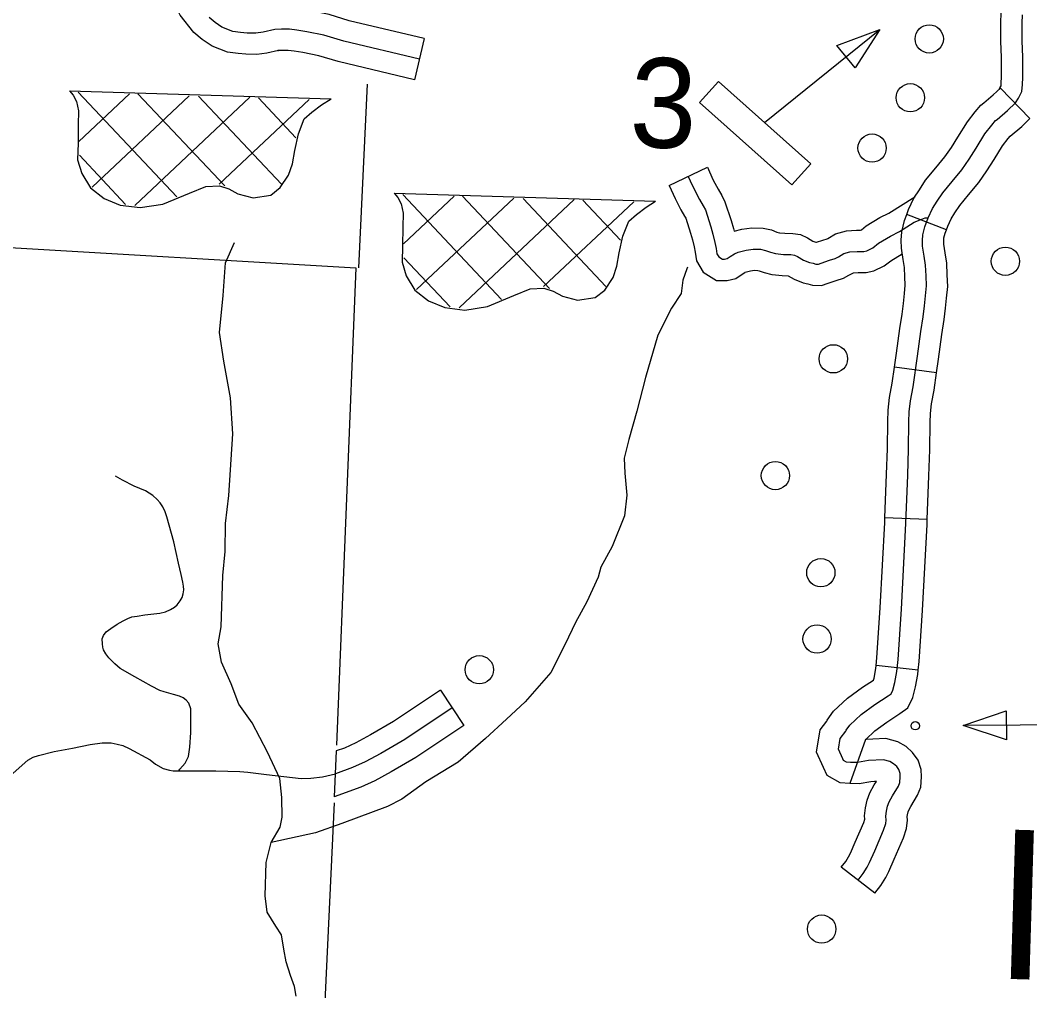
# Model space of a CAD drawing. Extents: x 653372 to 905732, y 627442 to 787275.
# Drawn here: x 693304 to 696871, y 742323 to 745755 of the extents above; entities that cross this region are included whole.
import ezdxf

# ---------------------------------------------------------------- set-up
doc = ezdxf.new("R2010")
doc.units = 0
for name, color, linetype in [('32', 7, 'Continuous'), ('34', 7, 'Continuous'), ('35', 7, 'Continuous'), ('45', 7, 'Continuous'), ('5', 7, 'Continuous'), ('56', 7, 'Continuous'), ('57', 7, 'Continuous'), ('6', 7, 'Continuous'), ('63', 7, 'Continuous')]:
    doc.layers.add(name, color=color, linetype=linetype)

msp = doc.modelspace()

# ---------------------------------------------------------------- linework, layer by layer
at = {"layer": '32'}
for p, q in [((696871.3, 745407.2), (696767.4, 745515.4)), ((696576.4, 745014.3), (696436.4, 745068.1)), ((696541.8, 744508.4), (696393.2, 744529)), ((696509.2, 743989.9), (696359.3, 743995.3)), ((696477.2, 743457.4), (696328.1, 743473.8)), ((696290.9, 743211.4), (696235.5, 743055.8)), ((696324.2, 742668.8), (696205.2, 742760.2))]:
    msp.add_line(p, q, dxfattribs=at)
for points in [[(696762.8, 745511), (696765.9, 745515.7), (696769.6, 745523.7), (696770.6, 745533.6), (696771.7, 745554.3), (696771.6, 745623), (696769.5, 745680.8), (696769.1, 745746.1), (696770.2, 745781.8), (696776.4, 745816.8)], [(696221.4, 743241.3), (696222.7, 743245.1), (696234.9, 743262), (696275.5, 743300.2), (696323.2, 743335.5), (696370.3, 743365.8), (696381.7, 743373.8), (696387.6, 743385.8), (696394.5, 743413.4), (696401.3, 743452.7), (696405.8, 743494.3), (696417.9, 743673), (696433.6, 743975.7), (696439.9, 744147.1), (696443.2, 744238.2), (696444.4, 744334.9), (696445.5, 744370.5), (696450.1, 744409.6), (696459.3, 744459.4), (696474.2, 744566.9), (696486.8, 744654.9), (696494.5, 744706.4), (696499, 744745.7), (696502.8, 744780.6), (696506.7, 744816.1), (696505, 744851.2), (696503.3, 744888.5), (696498.2, 744921.1), (696492.5, 744956.3), (696492, 744976.4), (696493.2, 744996.4), (696500.2, 745025.1), (696512.1, 745056.2), (696527.7, 745089.3), (696543.9, 745114.8), (696563.7, 745144.7), (696597.2, 745185.5), (696631.2, 745226.7), (696657.3, 745263.7), (696681.3, 745302.5), (696712.8, 745353.3), (696736.6, 745384.4), (696749.8, 745400.1), (696755.5, 745404.4), (696792.6, 745435.6), (696821.2, 745463.1), (696831.7, 745479.4), (696843, 745503.6), (696845.4, 745528), (696846.7, 745552.4), (696846.6, 745624.5), (696844.5, 745682.4), (696844.1, 745745.2), (696845, 745774.1)], [(696436.4, 745068.1), (696443.1, 745085.7), (696461.8, 745125.5), (696481, 745155.6), (696503.3, 745189.3), (696539.3, 745233.1), (696571.6, 745272.2), (696594.7, 745305.1), (696617.5, 745342), (696651, 745395.9), (696678, 745431.3), (696697.9, 745455), (696708.8, 745463.1), (696742.4, 745491.4), (696767.4, 745515.4)], [(696576.4, 745014.3), (696581.2, 745026.8), (696593.5, 745053.1), (696606.8, 745073.9), (696624.1, 745100.1), (696655.1, 745137.8), (696690.8, 745181.1), (696719.9, 745222.4), (696745, 745263), (696774.7, 745310.7), (696795.1, 745337.5), (696801.7, 745345.3), (696802.2, 745345.7), (696842.7, 745379.7), (696871.3, 745407.2)], [(696393.2, 744529), (696399.9, 744577.4), (696412.6, 744665.7), (696420.1, 744716.2), (696424.5, 744754.1), (696428.3, 744788.8), (696431.5, 744818.3), (696430, 744847.7), (696428.6, 744881), (696424.1, 744909.4), (696417.7, 744949.4), (696417, 744977.6), (696418.7, 745007.5), (696428.4, 745047.5), (696436.4, 745068.1)], [(696541.8, 744508.4), (696548.4, 744556.4), (696561, 744644), (696568.9, 744696.6), (696573.5, 744737.3), (696577.4, 744772.5), (696581.9, 744813.9), (696579.9, 744854.7), (696578, 744896), (696572.2, 744932.9), (696567.4, 744963.2), (696567.1, 744975.2), (696567.7, 744985.2), (696571.9, 745002.7), (696576.4, 745014.3)], [(696359.3, 743995.3), (696364.9, 744149.8), (696368.2, 744240), (696369.4, 744336.5), (696370.6, 744376), (696375.9, 744420.8), (696385.2, 744471.4), (696393.2, 744529)], [(696509.2, 743989.9), (696514.8, 744144.4), (696518.2, 744236.4), (696519.4, 744333.3), (696520.4, 744365), (696524.3, 744398.4), (696533.3, 744447.5), (696541.8, 744508.4)], [(696328.1, 743473.8), (696331.1, 743500.9), (696343, 743677.5), (696358.7, 743979), (696359.3, 743995.3)], [(696477.2, 743457.4), (696480.6, 743487.6), (696492.7, 743668.5), (696508.6, 743972.3), (696509.2, 743989.9)], [(696323, 743063.1), (696309.8, 743062.5), (696268.8, 743055.6), (696235.5, 743055.8), (696201.8, 743058.1), (696154.8, 743084.7), (696142.5, 743112.8), (696117.3, 743167), (696130.4, 743246.6), (696154.4, 743277.3), (696155.1, 743279.7), (696178.2, 743311.6), (696227.3, 743357.9), (696280.6, 743397.2), (696319.4, 743422.2), (696321.1, 743428.9), (696327, 743463.2), (696328.1, 743473.8)], [(696316.4, 743212.9), (696294, 743212), (696290.9, 743211.4), (696291.5, 743212.3), (696323.6, 743242.6), (696365.9, 743273.7), (696412.2, 743303.6), (696440.5, 743323.5), (696458.4, 743359.9), (696468, 743397.9), (696475.6, 743442.3), (696477.2, 743457.4)], [(696264.7, 742714.5), (696282.7, 742737.9), (696296.7, 742760.8), (696305, 742777.2), (696323.5, 742818.4), (696354.6, 742891.4), (696362.5, 742914.5), (696364, 742927.2), (696362.7, 742940.6), (696364.9, 742958.3), (696368.8, 742976.6), (696374.2, 742991.4), (696386.6, 743013.3), (696407, 743047.2), (696411.9, 743060.4), (696413.6, 743080.3), (696412.8, 743092), (696408.8, 743105.7), (696401.3, 743115.9), (696390, 743126.2), (696376.3, 743133.9), (696354.8, 743139.5), (696301.9, 743137.2), (696262.8, 743130.6), (696238.3, 743130.8), (696223.9, 743131.8), (696213.5, 743137.7), (696210.9, 743143.7), (696195.1, 743177.7), (696201.3, 743215.5), (696221.4, 743241.3)], [(696324.2, 742668.8), (696344.6, 742695.4), (696362.3, 742724.3), (696372.7, 742745), (696392.2, 742788.4), (696424.6, 742864.5), (696436, 742897.7), (696439.4, 742926.4), (696438.1, 742939.5), (696438.9, 742945.9), (696441, 742955.7), (696442.6, 742959.9), (696451.3, 742975.5), (696475, 743014.5), (696485.8, 743043.9), (696488.8, 743079.6), (696487.1, 743105.3), (696477, 743139.4), (696457.4, 743166.2), (696434.1, 743187.5), (696404.6, 743204), (696362.9, 743215), (696316.4, 743212.9)], [(696205.2, 742760.2), (696220.8, 742780.4), (696231.1, 742797.3), (696237.2, 742809.5), (696254.7, 742848.5), (696284.5, 742918.3), (696288.4, 742929.7), (696287.3, 742941.7), (696290.9, 742970.8), (696296.5, 742997.4), (696305.9, 743023), (696321.8, 743051.1), (696329.2, 743063.4), (696323, 743063.1)]]:
    msp.add_lwpolyline(points, dxfattribs=at)
at = {"layer": '34'}
for points in [[(693864.8, 743101.7), (693868.7, 743107.4), (693886.7, 743128.2), (693898.4, 743151.7), (693903.3, 743185.2), (693906.8, 743236.7), (693906.5, 743291.6), (693906.7, 743320), (693899.6, 743340.9), (693890.2, 743351.5), (693879.5, 743359.6), (693867.4, 743365.1), (693846.2, 743370.9), (693812.3, 743380.3), (693797.6, 743385.3), (693767.7, 743400.4), (693709.4, 743433.8), (693657.9, 743462.5), (693638.4, 743479.2), (693617.8, 743500.5), (693607.2, 743514.3), (693598.6, 743528.8), (693596.3, 743538.6), (693594.7, 743550.2), (693594, 743567.5), (693598.9, 743579.7), (693608.3, 743592.3), (693624.2, 743604.7), (693647.2, 743620.2), (693668.2, 743631.2), (693684.6, 743639.7), (693699, 743645.1), (693717.2, 743648.4), (693745, 743652.7), (693776.8, 743655.7), (693797.5, 743658.3), (693817.7, 743663.5), (693834.7, 743672), (693849.1, 743680), (693858.4, 743688.5), (693869.2, 743702.4), (693876.6, 743714.4), (693880.2, 743727.2), (693882, 743741.4), (693881, 743753.7), (693878.9, 743768.6), (693873.3, 743795.9), (693863.5, 743835.6), (693846.4, 743911.4), (693822.6, 743999.3), (693816.6, 744016.9), (693807.5, 744034.6), (693798.3, 744049.1), (693788.3, 744060.3), (693773.2, 744075), (693746.6, 744091.3), (693706.4, 744108), (693665.7, 744128.5), (693640.3, 744142.8)], [(693216.1, 743037.5), (693331.2, 743139.3), (693350.4, 743149.8), (693369.3, 743155), (693424.2, 743169.2), (693489, 743181.7), (693551.1, 743194.3), (693594.1, 743200.2), (693625.8, 743199.8), (693647.3, 743195.3), (693666.7, 743190.3), (693689.2, 743180.1), (693763, 743139.6), (693782.6, 743124.5), (693809.3, 743109.2), (693832, 743103.6), (693844.7, 743101), (693864.8, 743101.7), (693995.7, 743100.9), (694080.1, 743098.3), (694108.4, 743096.4), (694174.3, 743087.7), (694296.3, 743074), (694330.6, 743075.2), (694371.8, 743079.6), (694417.6, 743090.2)]]:
    msp.add_lwpolyline(points, dxfattribs=at)
at = {"layer": '35'}
for points in [[(694176.8, 742601), (694169.6, 742659.2), (694173.1, 742776.5), (694191.3, 742847.3), (694222.9, 742901.6), (694229.9, 742937), (694228.3, 743007.4), (694221.2, 743074.3), (694177.9, 743167.7), (694123.5, 743270.7), (694077.1, 743336.5), (694049.4, 743408.7), (694014.9, 743485.7), (694003, 743550.5), (694014, 743610), (694019.5, 743791.7), (694028.9, 743876.6), (694029.6, 743975.6), (694041.8, 744074.2), (694055.2, 744293.2), (694047.5, 744420.1), (694023.8, 744549.7), (694008.5, 744651.5), (694021.6, 744782.3), (694029.6, 744897.1), (694060.9, 744969.7)], [(695661.9, 744881.5), (695659.3, 744876.6), (695645.5, 744835.7), (695641.6, 744807.7), (695639.4, 744788.7), (695605.3, 744737), (695557.5, 744642), (695513.7, 744491.8), (695482.7, 744372.9), (695454.2, 744272.9), (695437.8, 744207.1), (695439.9, 744153.3), (695447.5, 744075.9), (695439.1, 744002.4), (695395.3, 743894.9), (695355.7, 743821.6), (695346.5, 743785.5), (695306.1, 743698.3), (695265.6, 743625.7), (695229.4, 743549.3), (695179.1, 743449)], [(695179.1, 743449), (695088.4, 743345.2), (695021.8, 743284), (694948.6, 743215.8), (694851.3, 743131.4), (694736.9, 743062.4), (694652.7, 743000.4), (694602.1, 742974.6), (694440.6, 742914.4), (694347.3, 742882.2), (694191.3, 742847.3)], [(694279.7, 742304.2), (694272.9, 742338.2), (694259.4, 742376.9), (694244, 742425.8), (694235.2, 742471.1), (694227.7, 742520.9), (694207.2, 742552), (694176.8, 742601)]]:
    msp.add_lwpolyline(points, dxfattribs=at)
at = {"layer": '45'}
for p, q in [((694732, 745690), (694697, 745544.1)), ((695596.6, 745170.9), (695732.1, 745235.3)), ((694789, 743386.3), (694872.1, 743261.4))]:
    msp.add_line(p, q, dxfattribs=at)
for points in [[(694216.3, 745647.9), (694175.8, 745638.5), (694140.1, 745634.1), (694101.2, 745635), (694074.1, 745637.8), (694037.1, 745642.4), (693981.9, 745663.2), (693946.9, 745687.4), (693917.4, 745712), (693869.5, 745772.8), (693844.8, 745822.6), (693831.3, 745862), (693813.2, 745943.5), (693805.2, 745973.1), (693796.1, 745994.7)], [(694732, 745690), (694467, 745753.6), (694395.3, 745775), (694330.9, 745788.2), (694291.9, 745795), (694259.5, 745798.2), (694225.2, 745798.8), (694191.9, 745796.2), (694182.3, 745794)], [(694714.5, 745617.1), (694447.5, 745681.2), (694377.1, 745702.2), (694316.9, 745714.5), (694281.8, 745720.6), (694255.1, 745723.3), (694227.5, 745723.8), (694203.4, 745721.9), (694162.8, 745712.4), (694136.4, 745709.2), (694106, 745709.9), (694082.5, 745712.3), (694055.2, 745715.8), (694017, 745730.1), (693992.4, 745747.1), (693971.5, 745764.6)], [(694697, 745544.1), (694428, 745608.7), (694358.8, 745629.4), (694302.9, 745640.8), (694271.6, 745646.3), (694250.7, 745648.3), (694229.8, 745648.7), (694214.9, 745647.6), (694216.3, 745647.9)], [(695732.1, 745235.3), (695739.8, 745219.1), (695753, 745189.9), (695769.7, 745157.4), (695782.6, 745135.5), (695794.2, 745113.6), (695815.8, 745046.7), (695824.2, 745018.2), (695826.5, 745008.9), (695854, 745016.1), (695889.2, 745021.4), (695928.8, 745020.2), (695958.8, 745013.5), (695977.9, 745006.1), (695986.4, 745004), (695988.5, 745003.8)], [(695664.3, 745203.1), (695671.7, 745187.6), (695685.4, 745157.3), (695704, 745121.2), (695717.2, 745098.8), (695724.9, 745084.3), (695744.1, 745024.5), (695751.8, 744998.6), (695759, 744968.9), (695762.8, 744947.8), (695765.7, 744929.7), (695772.4, 744918), (695785.1, 744910.1), (695792.9, 744910.2), (695802.4, 744912.4), (695813.1, 744919.5), (695828.3, 744929.5), (695840.4, 744934.9), (695869.2, 744942.6), (695893.7, 744946.2), (695919.4, 744945.5), (695937, 744941.5), (695955, 744934.6), (695973.2, 744929.9), (696000.9, 744927.1), (696027, 744926.6), (696039.5, 744924.6), (696050.9, 744919.5), (696071.8, 744907), (696093.3, 744898.5), (696105.4, 744895.8), (696114.8, 744893.1), (696124.6, 744892.8), (696134.2, 744895.9), (696163.2, 744906.6), (696184.1, 744912.7)], [(695596.6, 745170.9), (695603.7, 745156), (695617.8, 745124.7), (695638.2, 745085), (695651.7, 745062.1), (695655.5, 745055), (695672.5, 745002.3), (695679.4, 744979), (695685.6, 744953.4), (695688.8, 744935.4), (695693.7, 744904.3), (695716.8, 744864.4), (695764, 744834.8), (695801.9, 744835.3), (695832.6, 744842.3), (695854.6, 744857), (695864.6, 744863.6), (695865.5, 744864), (695884.4, 744869), (695898.2, 744871.1), (695910, 744870.7), (695915.1, 744869.6), (695932.2, 744863), (695960.1, 744855.9), (695973.1, 744854.6)], [(695988.5, 745003.8), (696005.4, 745002), (696033.8, 745001.5), (696061.3, 744997), (696085.5, 744986.1), (696105, 744974.5), (696115.4, 744970.4), (696117.9, 744969.9), (696139.7, 744977.9), (696155.2, 744982.4), (696157.4, 744983.6), (696185.1, 745000.3), (696224, 745010), (696259, 745012.6), (696273.1, 745012.6), (696276.1, 745014), (696293.5, 745028.2), (696342, 745057.2), (696373, 745073.5), (696465.5, 745131.2)], [(696184.1, 744912.7), (696194.8, 744918.6), (696214.2, 744930.2), (696236, 744935.7), (696261.8, 744937.6), (696284.9, 744937.6), (696295.1, 744940), (696316.4, 744950.2), (696336.6, 744966.6), (696378.7, 744991.7), (696410.4, 745008.4), (696462.2, 745040.8), (696489.7, 745052.2), (696501.3, 745055.9), (696512.1, 745056.2)], [(695973.1, 744854.6), (695996.4, 744852.1), (696018, 744851.8), (696038.7, 744839.4), (696071.1, 744826.6), (696086.9, 744823.1), (696103.3, 744818.5), (696135.4, 744817.5), (696158.7, 744825.1), (696186.7, 744835.3), (696213, 744843), (696232.2, 744853.6), (696243.2, 744860.2), (696248, 744861.4), (696264.6, 744862.6), (696293.5, 744862.6), (696320.2, 744868.8), (696356.8, 744886.4), (696379.7, 744904.9), (696420.9, 744929.6)], [(694789, 743386.3), (694623, 743275.7), (694541.9, 743228.4), (694489.5, 743200.5), (694449.7, 743181.8), (694420.9, 743171.3), (694413.9, 743009)], [(694830.6, 743323.8), (694662.7, 743212.1), (694578.5, 743162.9), (694523.1, 743133.4), (694478.6, 743112.5), (694417.6, 743090.2)], [(694872.1, 743261.4), (694702.4, 743148.4), (694615, 743097.4), (694556.7, 743066.3), (694507.4, 743043.2), (694413.9, 743009)]]:
    msp.add_lwpolyline(points, dxfattribs=at)
at = {"layer": '5'}
msp.add_lwpolyline([(694529.6, 745528.6), (694499.8, 744879.3)], dxfattribs=at)
at = {"layer": '56'}
for p, q in [((696190, 745665.8), (696341, 745722.3)), ((696341, 745722.3), (696254.2, 745586.5)), ((696254.2, 745586.5), (696190, 745665.8)), ((696635.4, 743261), (696788.1, 743312.8)), ((696788.1, 743312.8), (696788.7, 743210.8)), ((696788.7, 743210.8), (696635.4, 743261))]:
    msp.add_line(p, q, dxfattribs=at)
for points in [[(695934.2, 745393.3), (696341, 745722.3)], [(697038.7, 743263.2), (696635.4, 743261)]]:
    msp.add_lwpolyline(points, dxfattribs=at)
msp.add_lwpolyline([(695704.4, 745464.3), (695770.9, 745538.9), (696097.4, 745247.7), (696030.8, 745173.1)], close=True, dxfattribs=at)
for centre, radius in [((696515.9, 745689), 50), ((696449.2, 745481), 50), ((696314.2, 745302.9), 50), ((696785, 744902.8), 50), ((696177.1, 744557.9), 50), ((695972.5, 744145), 50), ((696133, 743801.6), 50), ((696119.8, 743567.2), 50), ((694926.3, 743458.7), 50), ((696466.8, 743260.6), 15), ((696136, 742541.5), 50)]:
    msp.add_circle(centre, radius, dxfattribs=at)
at = {"layer": '57'}
for p, q in [((693478.7, 745505.3), (694402.3, 745477.5)), ((693857.9, 745130.2), (693509.2, 745500.4)), ((693511.4, 745326.7), (693690.5, 745495.4)), ((693558.1, 745164.7), (693901.4, 745487.9)), ((693708.6, 745100.3), (694115.1, 745483.1)), ((694027.3, 745169.1), (693720.1, 745495.3)), ((694226.8, 745176), (693934.4, 745486.5)), ((694278.5, 745339.9), (694146, 745480.6)), ((694006.8, 745175.1), (694325.2, 745474.9)), ((693676.4, 745104.1), (693513.1, 745277.5)), ((694625.3, 745143.3), (695548.9, 745115.6)), ((695004.5, 744768.2), (694655.8, 745138.5)), ((694658, 744964.8), (694837.1, 745133.4)), ((694704.7, 744802.7), (695048, 745125.9)), ((694855.2, 744738.3), (695261.7, 745121.1)), ((695173.9, 744807.1), (694866.7, 745133.3)), ((695373.4, 744814), (695081, 745124.5)), ((695153.4, 744813.2), (695471.8, 745113)), ((695425.1, 744977.9), (695292.6, 745118.6)), ((694823, 744742.1), (694659.7, 744915.5))]:
    msp.add_line(p, q, dxfattribs=at)
for points in [[(693478.7, 745505.3), (693491.4, 745490.4), (693503.2, 745467.9), (693510.4, 745434.6), (693509, 745384.9), (693508.4, 745320), (693506.6, 745262), (693521.8, 745213.3), (693552, 745162.6), (693600.6, 745125.3), (693657.9, 745101.4), (693728.1, 745092.4), (693808.5, 745105.2), (693902.2, 745143.8), (693959.6, 745167), (694008, 745169.6), (694040.8, 745159), (694073.4, 745141.4), (694126.9, 745127.4), (694189.3, 745136.6), (694223.2, 745163.2), (694252.2, 745207.9), (694265.8, 745247.5), (694274.1, 745294.2), (694287, 745353.2), (694307.9, 745406.5), (694334.9, 745430.5), (694368.8, 745455.8), (694402.3, 745477.5)], [(694625.3, 745143.3), (694638, 745128.4), (694649.7, 745106), (694657, 745072.6), (694655.5, 745022.9), (694655, 744958), (694653.2, 744900.1), (694668.3, 744851.3), (694698.6, 744800.6), (694747.2, 744763.3), (694804.5, 744739.5), (694874.6, 744730.4), (694955.1, 744743.2), (695048.8, 744781.8), (695106.1, 744805), (695154.6, 744807.7), (695187.4, 744797), (695220, 744779.5), (695273.5, 744765.4), (695335.9, 744774.6), (695369.8, 744801.2), (695398.8, 744845.9), (695412.4, 744885.6), (695420.7, 744932.3), (695433.5, 744991.3), (695454.5, 745044.5), (695481.4, 745068.6), (695515.3, 745093.8), (695548.9, 745115.6)]]:
    msp.add_lwpolyline(points, dxfattribs=at)
at = {"layer": '6'}
for points in [[(693270.6, 746109.2), (693205.7, 744955.5), (694490.4, 744879.9), (694421.7, 743192.3)], [(694412.9, 742988.2), (694378.4, 742234.8), (694185, 742244.3), (692846.4, 742310), (692837.3, 741488.6), (692820.6, 741157.2), (692785.5, 740496.1), (693076.5, 740482)]]:
    msp.add_lwpolyline(points, dxfattribs=at)

# ---------------------------------------------------------------- texts
at = {"layer": '56'}
msp.add_text('3', height=316.8, rotation=358.28, dxfattribs=at).set_placement((695454.6, 745307.9))
at = {"layer": '63'}
msp.add_text('Inset', height=528, rotation=358.28, dxfattribs=at).set_placement((696739, 742367.1))

doc.saveas('drawing.dxf')
